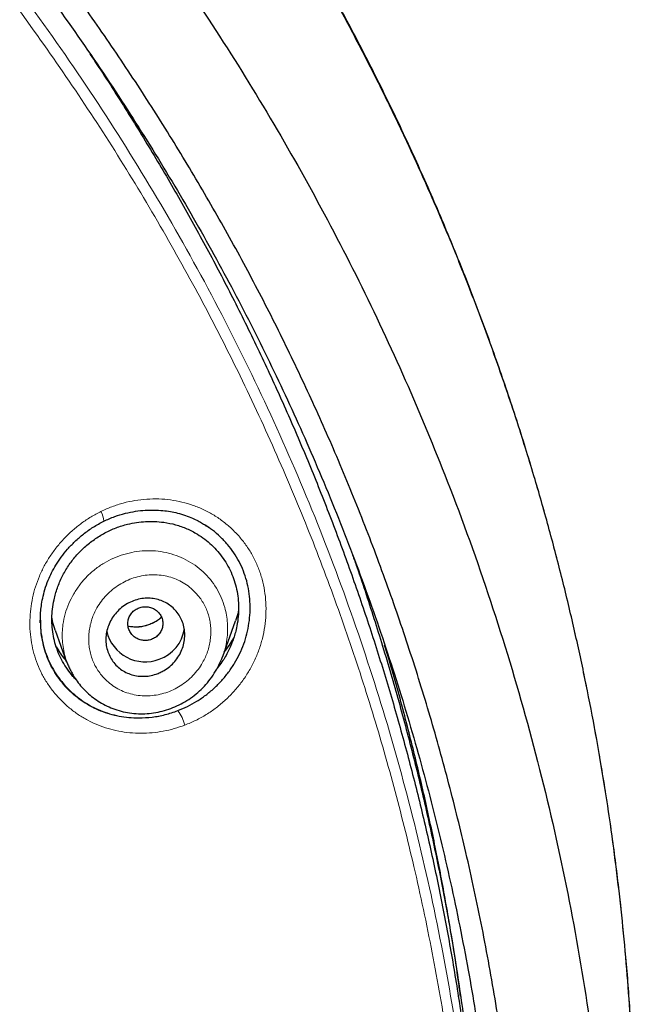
# Model space of a CAD drawing. Header units: millimetres. Extents: x 8 to 846, y 12 to 2113.
# Tile 485 of 515: x 524 to 538, y 1833 to 1856. Entities that reach past the tile are written whole.
import ezdxf

# ---------------------------------------------------------------- set-up
doc = ezdxf.new("R2010")
doc.units = ezdxf.units.MM

msp = doc.modelspace()

# ---------------------------------------------------------------- linework, layer by layer
at = {"color": 7, "linetype": 'Continuous', "lineweight": 30}
for p, q in [((524.452, 1841.879), (524.453, 1841.836)), ((528.615, 1841.069), (528.904, 1841.878)), ((524.79, 1841.666), (525.05, 1840.938)), ((525.063, 1840.924), (525.058, 1840.941)), ((528.609, 1841.071), (528.605, 1841.061)), ((528.608, 1841.06), (528.614, 1841.074)), ((525.064, 1840.934), (525.068, 1840.928))]:
    msp.add_line(p, q, dxfattribs=at)
at = {"color": 8, "linetype": 'Continuous', "lineweight": 0}
for centre, radius, start, end in [((525.374, 1844.11), 0.53, 4.718, 29.8579), ((526.768, 1839.227), 1.018, 15.5304, 36.295)]:
    msp.add_arc(centre, radius, start, end, dxfattribs=at)
at = {"color": 7, "linetype": 'Continuous', "lineweight": 30}
for centre, radius, start, end in [((526.843, 1841.846), 0.902, 193.6175, 290.9051), ((526.871, 1841.828), 0.876, 289.5956, 351.3651)]:
    msp.add_arc(centre, radius, start, end, dxfattribs=at)
for points, knots in [([(538, 1827.773), (538.001, 1827.791), (538.002, 1827.835), (538.004, 1827.906), (538.006, 1827.988), (538.008, 1828.101), (538.011, 1828.254), (538.015, 1828.455), (538.017, 1828.683), (538.02, 1828.937), (538.021, 1829.217), (538.021, 1829.526), (538.019, 1829.864), (538.014, 1830.232), (538.007, 1830.62), (537.996, 1831.029), (537.982, 1831.456), (537.963, 1831.907), (537.94, 1832.376), (537.9, 1833.055), (537.836, 1833.939), (537.735, 1835.032), (537.61, 1836.137), (537.463, 1837.243), (537.292, 1838.348), (537.099, 1839.453), (536.881, 1840.567), (536.637, 1841.691), (536.366, 1842.823), (536.068, 1843.964), (535.731, 1845.151), (535.35, 1846.383), (534.921, 1847.661), (534.456, 1848.945), (533.952, 1850.234), (533.499, 1851.312), (533.116, 1852.179), (532.819, 1852.828), (532.52, 1853.459), (532.222, 1854.068), (531.928, 1854.653), (531.637, 1855.215), (531.341, 1855.771), (531.042, 1856.319), (530.739, 1856.859), (530.445, 1857.372), (530.159, 1857.858), (529.882, 1858.319), (529.615, 1858.754), (529.358, 1859.163), (529.113, 1859.548), (528.88, 1859.908), (528.661, 1860.241), (528.455, 1860.549), (528.263, 1860.832), (528.085, 1861.092), (527.925, 1861.323), (527.783, 1861.525), (527.662, 1861.697), (527.559, 1861.842), (527.479, 1861.954), (527.415, 1862.043), (527.359, 1862.121), (527.295, 1862.21), (527.211, 1862.325), (527.106, 1862.469), (526.976, 1862.645), (526.827, 1862.847), (526.657, 1863.074), (526.466, 1863.326), (526.265, 1863.588), (526.056, 1863.857), (525.84, 1864.132), (525.608, 1864.424), (525.359, 1864.733), (525.092, 1865.059), (524.811, 1865.397), (524.355, 1865.938), (523.723, 1866.665), (522.891, 1867.583), (522.032, 1868.491), (521.146, 1869.387), (520.259, 1870.246), (519.371, 1871.071), (518.484, 1871.861), (517.661, 1872.565), (516.904, 1873.19), (516.215, 1873.742), (515.529, 1874.274), (514.848, 1874.787), (514.167, 1875.286), (513.43, 1875.809), (512.625, 1876.363), (511.744, 1876.946), (510.831, 1877.527), (509.886, 1878.105), (508.916, 1878.674), (507.919, 1879.234), (506.897, 1879.783), (505.842, 1880.323), (504.768, 1880.847), (503.677, 1881.353), (502.567, 1881.841), (501.427, 1882.315), (500.256, 1882.775), (499.055, 1883.218), (497.847, 1883.634), (496.634, 1884.024), (495.419, 1884.388), (494.176, 1884.733), (492.908, 1885.056), (491.653, 1885.348), (490.414, 1885.61), (489.194, 1885.842), (487.953, 1886.054), (486.702, 1886.241), (485.452, 1886.402), (484.217, 1886.537), (482.961, 1886.649), (481.685, 1886.737), (480.391, 1886.799), (479.121, 1886.833), (477.876, 1886.843), (476.65, 1886.827), (475.442, 1886.788), (474.255, 1886.728), (473.096, 1886.646), (471.964, 1886.546), (470.862, 1886.429), (469.787, 1886.296), (468.708, 1886.143), (467.627, 1885.971), (466.545, 1885.779), (465.498, 1885.575), (464.485, 1885.36), (463.56, 1885.148), (462.717, 1884.941), (461.953, 1884.744), (461.213, 1884.543), (460.497, 1884.339), (459.801, 1884.132), (459.124, 1883.921), (458.449, 1883.704), (457.765, 1883.474), (457.058, 1883.227), (456.329, 1882.963), (455.569, 1882.676), (454.779, 1882.365), (453.96, 1882.03), (453.119, 1881.67), (452.258, 1881.287), (451.377, 1880.878), (450.478, 1880.443), (449.588, 1879.994), (448.707, 1879.531), (447.838, 1879.056), (446.957, 1878.556), (446.064, 1878.029), (445.16, 1877.474), (444.224, 1876.876), (443.258, 1876.234), (442.263, 1875.542), (441.261, 1874.815), (440.381, 1874.148), (439.623, 1873.553), (438.986, 1873.038), (438.348, 1872.507), (437.714, 1871.964), (437.093, 1871.417), (436.495, 1870.875), (435.923, 1870.343), (435.378, 1869.821), (434.858, 1869.311), (434.366, 1868.816), (433.901, 1868.337), (433.461, 1867.874), (433.044, 1867.425), (432.629, 1866.97), (432.219, 1866.509), (431.816, 1866.046), (431.439, 1865.605), (431.088, 1865.185), (430.764, 1864.791), (430.467, 1864.422), (430.194, 1864.079), (429.943, 1863.759), (429.718, 1863.466), (429.516, 1863.201), (429.336, 1862.963), (429.176, 1862.748), (429.034, 1862.556), (428.917, 1862.397), (428.823, 1862.267), (428.747, 1862.163), (428.679, 1862.069), (428.615, 1861.979), (428.546, 1861.883), (428.466, 1861.77), (428.369, 1861.633), (428.256, 1861.473), (428.127, 1861.288), (427.984, 1861.081), (427.826, 1860.851), (427.655, 1860.599), (427.47, 1860.322), (427.249, 1859.989), (426.996, 1859.599), (426.713, 1859.156), (426.425, 1858.695), (426.132, 1858.216), (425.836, 1857.721), (425.537, 1857.209), (425.195, 1856.609), (424.813, 1855.917), (424.391, 1855.126), (423.968, 1854.3), (423.566, 1853.48), (423.183, 1852.67), (422.822, 1851.871), (422.464, 1851.045), (422.111, 1850.193), (421.766, 1849.319), (421.431, 1848.424), (421.105, 1847.508), (420.788, 1846.566), (420.482, 1845.597), (420.187, 1844.601), (419.905, 1843.579), (419.638, 1842.531), (419.406, 1841.538), (419.207, 1840.618), (419.042, 1839.787), (418.893, 1838.98), (418.754, 1838.158), (418.626, 1837.325), (418.511, 1836.484), (418.412, 1835.676), (418.329, 1834.902), (418.26, 1834.167), (418.203, 1833.47), (418.158, 1832.811), (418.123, 1832.186), (418.096, 1831.592), (418.076, 1831.029), (418.063, 1830.497), (418.055, 1830.002), (418.052, 1829.541), (418.052, 1829.119), (418.055, 1828.734), (418.061, 1828.386), (418.067, 1828.072), (418.073, 1827.874), (418.076, 1827.781)], [0, 0, 0, 0, 0.000286, 0.000693, 0.0011, 0.001586, 0.002471, 0.003539, 0.004789, 0.006132, 0.007637, 0.009305, 0.011135, 0.013127, 0.015282, 0.017462, 0.019787, 0.022256, 0.024847, 0.027466, 0.033367, 0.039348, 0.045407, 0.051547, 0.057576, 0.06368, 0.069859, 0.076113, 0.082442, 0.088847, 0.095327, 0.102542, 0.109849, 0.117247, 0.124738, 0.132321, 0.136217, 0.140106, 0.143883, 0.147538, 0.151072, 0.154484, 0.157774, 0.161253, 0.164584, 0.167769, 0.170807, 0.173698, 0.176442, 0.17904, 0.18149, 0.183794, 0.18595, 0.187925, 0.189759, 0.191451, 0.193001, 0.194284, 0.195425, 0.196381, 0.197152, 0.197648, 0.198127, 0.198707, 0.19941, 0.200408, 0.20158, 0.202926, 0.204446, 0.206141, 0.20801, 0.209751, 0.21162, 0.213617, 0.215742, 0.217996, 0.220375, 0.222791, 0.229356, 0.235809, 0.242651, 0.249362, 0.255943, 0.262391, 0.268707, 0.274889, 0.279654, 0.284337, 0.288938, 0.293457, 0.297895, 0.302347, 0.307808, 0.313397, 0.319114, 0.324959, 0.330933, 0.336924, 0.343039, 0.349279, 0.355642, 0.361895, 0.368264, 0.37475, 0.381351, 0.388066, 0.394895, 0.401438, 0.408082, 0.414827, 0.421674, 0.428623, 0.435029, 0.441518, 0.448093, 0.454743, 0.461334, 0.467815, 0.474188, 0.481072, 0.487826, 0.494449, 0.500941, 0.507301, 0.513639, 0.519838, 0.525899, 0.531823, 0.537609, 0.543257, 0.548769, 0.554673, 0.560411, 0.565984, 0.571391, 0.576633, 0.580874, 0.585001, 0.589013, 0.59291, 0.596693, 0.600415, 0.604054, 0.607836, 0.61176, 0.615827, 0.620037, 0.624536, 0.629187, 0.633988, 0.638941, 0.644045, 0.649301, 0.654708, 0.659798, 0.665015, 0.67036, 0.675832, 0.681433, 0.687161, 0.693426, 0.699838, 0.706396, 0.713101, 0.71739, 0.721738, 0.726143, 0.730607, 0.73504, 0.739336, 0.743493, 0.747511, 0.751391, 0.755131, 0.758669, 0.762073, 0.765343, 0.768479, 0.77194, 0.775222, 0.778324, 0.781247, 0.783991, 0.786512, 0.788859, 0.791034, 0.793036, 0.794792, 0.796389, 0.797828, 0.799108, 0.800229, 0.800999, 0.801686, 0.802305, 0.802864, 0.803461, 0.804203, 0.805101, 0.806153, 0.80736, 0.808722, 0.810211, 0.811848, 0.813635, 0.815571, 0.818292, 0.821125, 0.824049, 0.827063, 0.830167, 0.833361, 0.836644, 0.841307, 0.84614, 0.851144, 0.856318, 0.860926, 0.865661, 0.870525, 0.875514, 0.88063, 0.885778, 0.891047, 0.896439, 0.901953, 0.907588, 0.913346, 0.919226, 0.925229, 0.929977, 0.934588, 0.939053, 0.943372, 0.948188, 0.952809, 0.957234, 0.961465, 0.9655, 0.969274, 0.972859, 0.976257, 0.979466, 0.98254, 0.985418, 0.988102, 0.99059, 0.992883, 0.994945, 0.996818, 0.998503, 1, 1, 1, 1]), ([(478.038, 1882.285), (478.896, 1882.275), (480.611, 1882.254), (483.18, 1882.085), (485.738, 1881.818), (488.282, 1881.442), (490.807, 1880.962), (493.308, 1880.377), (495.918, 1879.65), (498.626, 1878.762), (501.417, 1877.692), (504.148, 1876.485), (506.812, 1875.146), (509.403, 1873.68), (511.795, 1872.166), (513.995, 1870.628), (516.013, 1869.085), (517.96, 1867.459), (519.833, 1865.754), (521.626, 1863.97), (523.337, 1862.114), (524.964, 1860.187), (526.503, 1858.195), (527.952, 1856.14), (529.308, 1854.028), (530.57, 1851.861), (531.733, 1849.644), (532.795, 1847.379), (533.808, 1844.944), (534.747, 1842.335), (535.589, 1839.551), (536.286, 1836.73), (536.835, 1833.878), (537.236, 1831.004), (537.475, 1828.251), (537.574, 1825.629), (537.556, 1823.143), (537.425, 1820.66), (537.184, 1818.185), (536.832, 1815.723), (536.371, 1813.277), (535.802, 1810.852), (535.125, 1808.454), (534.342, 1806.086), (533.454, 1803.752), (532.461, 1801.459), (531.365, 1799.21), (530.17, 1797.008), (528.806, 1794.739), (527.256, 1792.418), (525.504, 1790.062), (523.633, 1787.794), (521.644, 1785.621), (519.55, 1783.541), (518.065, 1782.245), (517.323, 1781.597)], [0, 0, 0, 0, 0.017859, 0.035717, 0.053574, 0.07143, 0.089287, 0.107143, 0.125, 0.145832, 0.166666, 0.1875, 0.208333, 0.229166, 0.249999, 0.267856, 0.285713, 0.303571, 0.321429, 0.339287, 0.357144, 0.375001, 0.392858, 0.410715, 0.428572, 0.446429, 0.464286, 0.482143, 0.500002, 0.520835, 0.541668, 0.562501, 0.583334, 0.604167, 0.624999, 0.642856, 0.660713, 0.678571, 0.696428, 0.714286, 0.732144, 0.750003, 0.76786, 0.785718, 0.803575, 0.821433, 0.839289, 0.857146, 0.875003, 0.895835, 0.916668, 0.9375, 0.958333, 0.979167, 1, 1, 1, 1]), ([(478.038, 1768.871), (478.645, 1768.876), (479.858, 1768.887), (481.674, 1768.973), (483.484, 1769.11), (485.288, 1769.304), (487.085, 1769.552), (488.872, 1769.856), (490.596, 1770.202), (492.255, 1770.586), (493.851, 1771.003), (495.432, 1771.463), (496.998, 1771.967), (498.55, 1772.514), (500.137, 1773.124), (501.754, 1773.8), (503.395, 1774.546), (505.006, 1775.34), (506.589, 1776.181), (508.142, 1777.071), (509.668, 1778.008), (511.124, 1778.965), (512.509, 1779.937), (513.823, 1780.915), (515.105, 1781.929), (516.356, 1782.978), (517.576, 1784.061), (518.798, 1785.211), (520.018, 1786.429), (521.228, 1787.717), (522.396, 1789.041), (523.52, 1790.401), (524.602, 1791.797), (525.642, 1793.23), (526.612, 1794.657), (527.511, 1796.072), (528.34, 1797.464), (529.125, 1798.876), (529.867, 1800.307), (530.564, 1801.756), (531.236, 1803.267), (531.878, 1804.839), (532.485, 1806.474), (533.038, 1808.126), (533.538, 1809.796), (533.984, 1811.484), (534.378, 1813.192), (534.708, 1814.867), (534.979, 1816.504), (535.193, 1818.095), (535.36, 1819.688), (535.478, 1821.283), (535.549, 1822.881), (535.572, 1824.526), (535.543, 1826.217), (535.456, 1827.953), (535.312, 1829.687), (535.111, 1831.419), (534.854, 1833.15), (534.54, 1834.877), (534.181, 1836.547), (533.783, 1838.155), (533.353, 1839.7), (532.878, 1841.229), (532.357, 1842.742), (531.792, 1844.24), (531.191, 1845.699), (530.557, 1847.12), (529.893, 1848.502), (529.189, 1849.867), (528.444, 1851.215), (527.66, 1852.546), (526.836, 1853.859), (525.975, 1855.15), (525.065, 1856.436), (524.109, 1857.711), (523.102, 1858.975), (522.06, 1860.21), (520.981, 1861.414), (519.866, 1862.589), (518.733, 1863.715), (517.585, 1864.793), (516.424, 1865.825), (515.232, 1866.827), (514.01, 1867.798), (512.756, 1868.74), (511.472, 1869.65), (510.162, 1870.527), (508.812, 1871.379), (507.422, 1872.204), (505.991, 1873.001), (504.537, 1873.757), (503.062, 1874.472), (501.565, 1875.145), (500.072, 1875.767), (498.584, 1876.339), (497.105, 1876.862), (495.61, 1877.347), (494.098, 1877.792), (492.57, 1878.197), (491.026, 1878.564), (489.47, 1878.889), (487.883, 1879.179), (486.269, 1879.428), (484.628, 1879.635), (482.984, 1879.797), (481.338, 1879.912), (479.689, 1879.983), (478.588, 1879.992), (478.038, 1879.997)], [0, 0, 0, 0, 0.010081, 0.020137, 0.030179, 0.040216, 0.050257, 0.060311, 0.070335, 0.079491, 0.088633, 0.097767, 0.1069, 0.116039, 0.125192, 0.135253, 0.145282, 0.155288, 0.16528, 0.175267, 0.185259, 0.195301, 0.204496, 0.213673, 0.222839, 0.232002, 0.241168, 0.250345, 0.260322, 0.270285, 0.280246, 0.290212, 0.300194, 0.310203, 0.320293, 0.329526, 0.338727, 0.347904, 0.357065, 0.366218, 0.375372, 0.385323, 0.395264, 0.405207, 0.415162, 0.425139, 0.435149, 0.445226, 0.454443, 0.463632, 0.472801, 0.481959, 0.491116, 0.500279, 0.510233, 0.520184, 0.530144, 0.540125, 0.550137, 0.560192, 0.570258, 0.579448, 0.588609, 0.59775, 0.60688, 0.616007, 0.625139, 0.633867, 0.642594, 0.651329, 0.660077, 0.668845, 0.677642, 0.686473, 0.695244, 0.704395, 0.713529, 0.722653, 0.731774, 0.740899, 0.750037, 0.758756, 0.767483, 0.776222, 0.78498, 0.793764, 0.802579, 0.811433, 0.820208, 0.829363, 0.838502, 0.847632, 0.856762, 0.865897, 0.875044, 0.883755, 0.89247, 0.901196, 0.909939, 0.918704, 0.927499, 0.936329, 0.945126, 0.954305, 0.963462, 0.972602, 0.981734, 0.990864, 1, 1, 1, 1]), ([(421.006, 1824.397), (421.013, 1825.071), (421.027, 1826.416), (421.146, 1828.43), (421.335, 1830.436), (421.603, 1832.436), (421.946, 1834.428), (422.356, 1836.371), (422.829, 1838.261), (423.358, 1840.096), (423.952, 1841.912), (424.613, 1843.711), (425.35, 1845.519), (426.167, 1847.331), (427.066, 1849.141), (428.035, 1850.92), (429.073, 1852.668), (430.181, 1854.384), (431.331, 1856.03), (432.518, 1857.605), (433.734, 1859.108), (435.003, 1860.568), (436.326, 1861.987), (437.722, 1863.383), (439.194, 1864.754), (440.741, 1866.093), (442.342, 1867.379), (443.994, 1868.611), (445.698, 1869.787), (447.412, 1870.883), (449.13, 1871.899), (450.846, 1872.836), (452.595, 1873.716), (454.377, 1874.537), (456.218, 1875.311), (458.12, 1876.033), (460.081, 1876.699), (462.072, 1877.296), (464.092, 1877.824), (466.139, 1878.282), (468.163, 1878.662), (470.156, 1878.966), (472.111, 1879.199), (474.07, 1879.365), (476.032, 1879.466), (478.039, 1879.501), (480.089, 1879.466), (482.179, 1879.356), (484.263, 1879.171), (486.342, 1878.912), (488.412, 1878.579), (490.428, 1878.182), (492.385, 1877.727), (494.279, 1877.219), (496.149, 1876.649), (497.996, 1876.018), (499.862, 1875.309), (501.743, 1874.519), (503.633, 1873.644), (505.485, 1872.703), (507.302, 1871.696), (509.082, 1870.624), (510.788, 1869.512), (512.418, 1868.366), (513.97, 1867.194), (515.475, 1865.974), (516.933, 1864.707), (518.376, 1863.362), (519.798, 1861.939), (521.193, 1860.436), (522.529, 1858.885), (523.806, 1857.287), (525.025, 1855.641), (526.161, 1853.983), (527.216, 1852.319), (528.188, 1850.659), (529.098, 1848.97), (529.946, 1847.253), (530.747, 1845.475), (531.496, 1843.637), (532.186, 1841.74), (532.805, 1839.82), (533.35, 1837.877), (533.824, 1835.907), (534.218, 1833.953), (534.534, 1832.022), (534.775, 1830.122), (534.946, 1828.218), (535.053, 1826.309), (535.067, 1825.035), (535.073, 1824.397)], [0, 0, 0, 0, 0.011674, 0.023319, 0.034953, 0.046594, 0.058259, 0.069953, 0.080961, 0.091959, 0.102962, 0.113984, 0.125039, 0.136637, 0.148231, 0.159838, 0.171475, 0.183157, 0.194877, 0.205905, 0.216918, 0.22793, 0.238954, 0.250002, 0.261585, 0.273174, 0.284784, 0.296429, 0.308126, 0.319837, 0.330846, 0.341843, 0.352841, 0.363852, 0.374887, 0.386465, 0.398061, 0.409688, 0.421363, 0.433098, 0.444853, 0.455881, 0.466873, 0.477842, 0.4888, 0.499758, 0.511447, 0.523122, 0.534797, 0.546486, 0.558206, 0.569931, 0.580933, 0.591898, 0.602839, 0.613767, 0.624694, 0.636409, 0.648098, 0.659775, 0.671455, 0.683154, 0.694888, 0.705917, 0.716904, 0.727863, 0.738806, 0.749745, 0.761427, 0.773085, 0.784734, 0.79639, 0.808067, 0.819807, 0.830858, 0.841874, 0.852868, 0.863854, 0.874847, 0.886477, 0.898088, 0.909698, 0.921323, 0.932981, 0.944738, 0.955821, 0.966873, 0.97791, 0.988948, 1, 1, 1, 1]), ([(525.58, 1854.809), (525.619, 1854.752), (525.898, 1854.343), (526.389, 1853.572), (527.051, 1852.496), (527.684, 1851.409), (528.293, 1850.305), (528.881, 1849.178), (529.445, 1848.029), (529.985, 1846.862), (530.495, 1845.684), (530.975, 1844.499), (531.425, 1843.306), (531.846, 1842.105), (532.237, 1840.896), (532.599, 1839.679), (532.931, 1838.455), (533.234, 1837.222), (533.509, 1835.981), (533.754, 1834.732), (533.969, 1833.474), (534.161, 1832.167), (534.325, 1830.812), (534.458, 1829.408), (534.552, 1828), (534.612, 1826.59), (534.619, 1825.649), (534.623, 1825.178)], [0, 0, 0, 0, 0.006534, 0.046927, 0.086657, 0.126467, 0.166389, 0.206437, 0.247348, 0.288213, 0.328945, 0.36956, 0.410092, 0.450564, 0.490997, 0.531413, 0.571835, 0.612284, 0.652781, 0.693367, 0.734064, 0.774851, 0.819801, 0.864815, 0.909868, 0.954937, 1, 1, 1, 1]), ([(525.902, 1844.154), (525.983, 1844.19), (526.142, 1844.262), (526.385, 1844.334), (526.619, 1844.381), (526.84, 1844.405), (527.048, 1844.409), (527.241, 1844.398), (527.416, 1844.374), (527.59, 1844.337), (527.758, 1844.287), (527.914, 1844.225), (528.044, 1844.162), (528.148, 1844.104), (528.229, 1844.054), (528.273, 1844.023), (528.293, 1844.009)], [0, 0, 0, 0, 0.103961, 0.202724, 0.296135, 0.384029, 0.466272, 0.542782, 0.613529, 0.678529, 0.756329, 0.824317, 0.882718, 0.931483, 0.970578, 1, 1, 1, 1]), ([(524.45, 1841.833), (524.45, 1841.868), (524.45, 1841.945), (524.457, 1842.074), (524.473, 1842.227), (524.504, 1842.403), (524.554, 1842.6), (524.623, 1842.794), (524.708, 1842.981), (524.806, 1843.157), (524.927, 1843.337), (525.071, 1843.517), (525.241, 1843.695), (525.436, 1843.864), (525.656, 1844.023), (525.819, 1844.11), (525.902, 1844.154)], [0, 0, 0, 0, 0.03702, 0.082441, 0.136263, 0.198437, 0.268867, 0.347406, 0.41174, 0.481073, 0.555465, 0.634909, 0.719318, 0.808502, 0.90218, 1, 1, 1, 1]), ([(525.267, 1840.535), (525.242, 1840.56), (525.169, 1840.635), (525.065, 1840.774), (524.955, 1840.949), (524.865, 1841.134), (524.795, 1841.327), (524.746, 1841.527), (524.717, 1841.731), (524.71, 1841.939), (524.724, 1842.149), (524.763, 1842.381), (524.834, 1842.632), (524.944, 1842.892), (525.086, 1843.137), (525.258, 1843.361), (525.457, 1843.563), (525.68, 1843.739), (525.921, 1843.888), (526.177, 1844.006), (526.42, 1844.082), (526.647, 1844.127), (526.853, 1844.148), (527.06, 1844.149), (527.29, 1844.128), (527.538, 1844.077), (527.797, 1843.988), (527.956, 1843.901), (528.035, 1843.857)], [0, 0, 0, 0, 0.017753, 0.051941, 0.086261, 0.120032, 0.153605, 0.187343, 0.220823, 0.254322, 0.288203, 0.322813, 0.367858, 0.413242, 0.458157, 0.503011, 0.547895, 0.593551, 0.63915, 0.684027, 0.728904, 0.762812, 0.796466, 0.830176, 0.864249, 0.910112, 0.9551, 1, 1, 1, 1]), ([(527.588, 1839.83), (527.663, 1839.861), (527.813, 1839.922), (528.025, 1840.042), (528.227, 1840.181), (528.417, 1840.34), (528.592, 1840.516), (528.749, 1840.707), (528.885, 1840.91), (529.002, 1841.126), (529.097, 1841.352), (529.169, 1841.585), (529.216, 1841.825), (529.239, 1842.071), (529.239, 1842.316), (529.214, 1842.557), (529.163, 1842.791), (529.088, 1843.016), (528.989, 1843.232), (528.868, 1843.435), (528.724, 1843.624), (528.56, 1843.797), (528.389, 1843.947), (528.265, 1844.028), (528.209, 1844.065)], [0, 0, 0, 0, 0.045553, 0.090892, 0.136462, 0.182702, 0.229058, 0.274712, 0.320113, 0.36572, 0.411343, 0.456721, 0.50235, 0.548715, 0.595339, 0.641027, 0.686289, 0.731646, 0.777158, 0.822459, 0.868067, 0.914488, 0.960568, 1, 1, 1, 1]), ([(528.035, 1843.857), (528.091, 1843.82), (528.205, 1843.746), (528.36, 1843.612), (528.501, 1843.465), (528.627, 1843.302), (528.735, 1843.127), (528.825, 1842.941), (528.895, 1842.748), (528.943, 1842.548), (528.971, 1842.343), (528.978, 1842.135), (528.964, 1841.925), (528.925, 1841.693), (528.855, 1841.443), (528.743, 1841.183), (528.62, 1840.966), (528.524, 1840.845), (528.486, 1840.799)], [0, 0, 0, 0, 0.058992, 0.118732, 0.178047, 0.23731, 0.297677, 0.356944, 0.415739, 0.474701, 0.533704, 0.592545, 0.651847, 0.712216, 0.79174, 0.870413, 0.949601, 1, 1, 1, 1]), ([(531.574, 1843.385), (531.607, 1843.293), (531.79, 1842.786), (532.092, 1841.856), (532.477, 1840.595), (532.828, 1839.324), (533.148, 1838.046), (533.437, 1836.758), (533.695, 1835.462), (533.923, 1834.135), (534.122, 1832.78), (534.287, 1831.397), (534.398, 1830.253), (534.442, 1829.569), (534.455, 1829.349)], [0, 0, 0, 0, 0.020447, 0.112106, 0.203712, 0.295319, 0.386981, 0.478748, 0.570711, 0.662934, 0.759781, 0.856813, 0.95398, 1, 1, 1, 1]), ([(527.276, 1840.748), (527.247, 1840.732), (527.188, 1840.699), (527.078, 1840.655), (526.946, 1840.622), (526.794, 1840.609), (526.645, 1840.621), (526.503, 1840.657), (526.37, 1840.717), (526.251, 1840.796), (526.149, 1840.895), (526.064, 1841.01), (526, 1841.14), (525.958, 1841.281), (525.942, 1841.429), (525.951, 1841.581), (525.987, 1841.733), (526.048, 1841.879), (526.134, 1842.013), (526.241, 1842.133), (526.366, 1842.233), (526.505, 1842.312), (526.652, 1842.365), (526.804, 1842.394), (526.955, 1842.397), (527.102, 1842.376), (527.241, 1842.331), (527.368, 1842.264), (527.481, 1842.176), (527.578, 1842.071), (527.655, 1841.95), (527.711, 1841.816), (527.742, 1841.672), (527.75, 1841.521), (527.73, 1841.369), (527.685, 1841.219), (527.614, 1841.078), (527.521, 1840.949), (527.408, 1840.836), (527.32, 1840.777), (527.276, 1840.748)], [0, 0, 0, 0, 0.017723, 0.035446, 0.062718, 0.089988, 0.116528, 0.143065, 0.169015, 0.194961, 0.220696, 0.246429, 0.272425, 0.29842, 0.325065, 0.351712, 0.379119, 0.40653, 0.43445, 0.462374, 0.490316, 0.51826, 0.545744, 0.573226, 0.599993, 0.626757, 0.652857, 0.678955, 0.704704, 0.730451, 0.756314, 0.782176, 0.808592, 0.83501, 0.862191, 0.889376, 0.917042, 0.94471, 0.972354, 1, 1, 1, 1]), ([(526.988, 1841.454), (527.019, 1841.469), (527.083, 1841.498), (527.159, 1841.569), (527.215, 1841.655), (527.245, 1841.753), (527.248, 1841.855), (527.224, 1841.954), (527.174, 1842.044), (527.101, 1842.118), (527.012, 1842.172), (526.911, 1842.201), (526.805, 1842.204), (526.702, 1842.181), (526.61, 1842.132), (526.533, 1842.062), (526.477, 1841.976), (526.447, 1841.878), (526.444, 1841.776), (526.467, 1841.677), (526.518, 1841.587), (526.59, 1841.513), (526.68, 1841.459), (526.781, 1841.431), (526.887, 1841.426), (526.954, 1841.445), (526.988, 1841.454)], [0, 0, 0, 0, 0.041659, 0.083341, 0.125, 0.166659, 0.208341, 0.25, 0.291659, 0.333341, 0.375, 0.416659, 0.458341, 0.5, 0.541659, 0.583341, 0.625, 0.666659, 0.708341, 0.75, 0.791659, 0.833341, 0.875, 0.916659, 0.958341, 1, 1, 1, 1]), ([(528.973, 1842.12), (528.97, 1842.101), (528.953, 1842.019), (528.925, 1841.94), (528.903, 1841.879)], [0, 0, 0, 0, 0.228279, 1, 1, 1, 1]), ([(524.451, 1841.896), (524.451, 1841.838), (524.452, 1841.703), (524.479, 1841.496), (524.528, 1841.277), (524.599, 1841.065), (524.691, 1840.862), (524.803, 1840.67), (524.935, 1840.49), (525.086, 1840.323), (525.251, 1840.172), (525.429, 1840.039), (525.62, 1839.925), (525.82, 1839.831), (526.03, 1839.757), (526.246, 1839.704), (526.47, 1839.673), (526.723, 1839.662), (527.001, 1839.679), (527.301, 1839.731), (527.492, 1839.797), (527.588, 1839.83)], [0, 0, 0, 0, 0.0388555, 0.0894139, 0.1395631, 0.1898144, 0.2400829, 0.2902264, 0.3407494, 0.3921451, 0.4431786, 0.4936085, 0.5439039, 0.594538, 0.6446683, 0.6948752, 0.7456311, 0.7973938, 0.8654114, 0.9326116, 1, 1, 1, 1]), ([(524.79, 1841.667), (524.768, 1841.732), (524.736, 1841.825), (524.719, 1841.922), (524.714, 1841.951)], [0, 0, 0, 0, 0.701311, 1, 1, 1, 1]), ([(527.215, 1841.962), (527.206, 1841.954), (527.17, 1841.92), (527.098, 1841.871), (527, 1841.816), (526.894, 1841.775), (526.785, 1841.747), (526.673, 1841.734), (526.562, 1841.737), (526.488, 1841.745), (526.454, 1841.755), (526.453, 1841.755)], [0, 0, 0, 0, 0.040826, 0.174667, 0.309674, 0.446032, 0.58399, 0.722781, 0.861331, 0.997332, 1, 1, 1, 1]), ([(528.648, 1841.161), (528.69, 1841.216), (528.767, 1841.317), (528.83, 1841.429), (528.858, 1841.48)], [0, 0, 0, 0, 0.5369, 1, 1, 1, 1]), ([(524.813, 1841.288), (524.851, 1841.224), (524.92, 1841.109), (525.005, 1841.006), (525.042, 1840.962)], [0, 0, 0, 0, 0.563958, 1, 1, 1, 1]), ([(534.038, 1833.31), (534.024, 1833.424), (533.959, 1833.928), (533.816, 1834.82), (533.611, 1835.986), (533.377, 1837.151), (533.118, 1838.313), (532.82, 1839.514), (532.551, 1840.519), (532.365, 1841.133), (532.307, 1841.324)], [0, 0, 0, 0, 0.042064, 0.185979, 0.330304, 0.475099, 0.620243, 0.765484, 0.927398, 1, 1, 1, 1]), ([(525.062, 1840.923), (525.074, 1840.893), (525.099, 1840.83), (525.147, 1840.733), (525.203, 1840.633), (525.275, 1840.519), (525.367, 1840.396), (525.484, 1840.268), (525.618, 1840.151), (525.767, 1840.045), (525.93, 1839.952), (526.107, 1839.874), (526.293, 1839.814), (526.488, 1839.774), (526.687, 1839.756), (526.887, 1839.759), (527.087, 1839.785), (527.284, 1839.83), (527.477, 1839.896), (527.662, 1839.981), (527.839, 1840.085), (528.006, 1840.208), (528.16, 1840.349), (528.3, 1840.507), (528.424, 1840.681), (528.53, 1840.866), (528.582, 1840.996), (528.608, 1841.06)], [0, 0, 0, 0, 0.021606, 0.044608, 0.069188, 0.095537, 0.132872, 0.171119, 0.210452, 0.250873, 0.292337, 0.334774, 0.378087, 0.421685, 0.465293, 0.508945, 0.552688, 0.59654, 0.640495, 0.684547, 0.728699, 0.773063, 0.817851, 0.863218, 0.909219, 0.955882, 1, 1, 1, 1])]:
    msp.add_open_spline(points, degree=3, knots=knots, dxfattribs=at)
at = {"color": 8, "linetype": 'Continuous', "lineweight": 0}
for points, knots in [([(418.074, 1827.918), (418.066, 1828.238), (418.047, 1828.984), (418.052, 1830.153), (418.083, 1831.425), (418.148, 1832.735), (418.246, 1834.081), (418.382, 1835.462), (418.554, 1836.84), (418.76, 1838.214), (419, 1839.582), (419.275, 1840.944), (419.575, 1842.263), (419.898, 1843.537), (420.24, 1844.767), (420.61, 1845.989), (421.009, 1847.204), (421.435, 1848.411), (421.904, 1849.644), (422.417, 1850.904), (422.977, 1852.187), (423.571, 1853.457), (424.196, 1854.712), (424.853, 1855.952), (425.541, 1857.177), (426.24, 1858.352), (426.946, 1859.477), (427.656, 1860.555), (428.391, 1861.618), (429.151, 1862.664), (429.934, 1863.695), (430.765, 1864.739), (431.647, 1865.795), (432.581, 1866.859), (433.542, 1867.901), (434.529, 1868.921), (435.542, 1869.917), (436.581, 1870.89), (437.614, 1871.811), (438.639, 1872.682), (439.653, 1873.507), (440.686, 1874.309), (441.737, 1875.089), (442.807, 1875.847), (443.926, 1876.604), (445.096, 1877.358), (446.32, 1878.105), (447.562, 1878.823), (448.821, 1879.513), (450.098, 1880.173), (451.392, 1880.804), (452.665, 1881.388), (453.915, 1881.928), (455.141, 1882.425), (456.378, 1882.897), (457.626, 1883.341), (458.884, 1883.759), (460.189, 1884.162), (461.543, 1884.547), (462.945, 1884.911), (464.355, 1885.243), (465.773, 1885.541), (467.199, 1885.808), (468.631, 1886.041), (470.028, 1886.237), (471.39, 1886.396), (472.716, 1886.523), (474.044, 1886.622), (475.374, 1886.693), (476.705, 1886.736), (478.078, 1886.751), (479.492, 1886.734), (480.944, 1886.683), (482.395, 1886.599), (483.843, 1886.481), (485.287, 1886.33), (486.727, 1886.146), (488.122, 1885.935), (489.472, 1885.7), (490.776, 1885.445), (492.074, 1885.162), (493.365, 1884.852), (494.649, 1884.515), (495.964, 1884.14), (497.307, 1883.723), (498.678, 1883.263), (500.036, 1882.772), (501.382, 1882.248), (502.714, 1881.694), (504.031, 1881.108), (505.297, 1880.51), (506.511, 1879.901), (507.676, 1879.286), (508.826, 1878.646), (509.961, 1877.982), (511.08, 1877.294), (512.217, 1876.56), (513.368, 1875.78), (514.532, 1874.95), (515.674, 1874.093), (516.795, 1873.21), (517.892, 1872.301), (518.967, 1871.366), (519.989, 1870.433), (520.958, 1869.505), (521.878, 1868.583), (522.776, 1867.642), (523.652, 1866.683), (524.505, 1865.704), (525.36, 1864.678), (526.215, 1863.602), (527.066, 1862.476), (527.888, 1861.33), (528.682, 1860.166), (529.445, 1858.983), (530.179, 1857.783), (530.863, 1856.601), (531.5, 1855.437), (532.091, 1854.295), (532.656, 1853.141), (533.194, 1851.974), (533.704, 1850.797), (534.201, 1849.573), (534.682, 1848.302), (535.143, 1846.985), (535.571, 1845.657), (535.964, 1844.321), (536.325, 1842.976), (536.651, 1841.623), (536.935, 1840.302), (537.179, 1839.012), (537.388, 1837.756), (537.568, 1836.496), (537.718, 1835.232), (537.839, 1833.966), (537.933, 1832.658), (537.998, 1831.31), (538.028, 1829.922), (538.028, 1828.751), (538.005, 1828.042), (537.997, 1827.797)], [0, 0, 0, 0, 0.005252, 0.012201, 0.019149, 0.026096, 0.033674, 0.04125, 0.048826, 0.056401, 0.063977, 0.071552, 0.079127, 0.086071, 0.093015, 0.09996, 0.106905, 0.113851, 0.120799, 0.128379, 0.13596, 0.14354, 0.151118, 0.158695, 0.166272, 0.173848, 0.180792, 0.187736, 0.19468, 0.201624, 0.208568, 0.215513, 0.223089, 0.230666, 0.238244, 0.245823, 0.253404, 0.260985, 0.268564, 0.275511, 0.282457, 0.289402, 0.296347, 0.303291, 0.310235, 0.31781, 0.325386, 0.332961, 0.340537, 0.348114, 0.355691, 0.363269, 0.370217, 0.377167, 0.384116, 0.391064, 0.398011, 0.404957, 0.412534, 0.42011, 0.427686, 0.435261, 0.442837, 0.450412, 0.457988, 0.464933, 0.471879, 0.478825, 0.485772, 0.49272, 0.49967, 0.507251, 0.51483, 0.522408, 0.529986, 0.537562, 0.545138, 0.552714, 0.559658, 0.566603, 0.573547, 0.580492, 0.587437, 0.594382, 0.60196, 0.609538, 0.617118, 0.624699, 0.63228, 0.639859, 0.647436, 0.654382, 0.661327, 0.668271, 0.675216, 0.68216, 0.689104, 0.696679, 0.704255, 0.711831, 0.719408, 0.726986, 0.734564, 0.742145, 0.749094, 0.756043, 0.76299, 0.769936, 0.776881, 0.783826, 0.791402, 0.798978, 0.806553, 0.814128, 0.821704, 0.829279, 0.836855, 0.843801, 0.850747, 0.857694, 0.864643, 0.871592, 0.878541, 0.886119, 0.893697, 0.901273, 0.908849, 0.916425, 0.924, 0.931575, 0.938519, 0.945463, 0.952407, 0.959352, 0.966297, 0.973243, 0.980821, 0.988401, 0.995982, 1, 1, 1, 1]), ([(421.507, 1824.421), (421.52, 1825.319), (421.546, 1827.111), (421.758, 1829.786), (422.096, 1832.439), (422.569, 1835.071), (423.175, 1837.68), (423.915, 1840.266), (424.789, 1842.822), (425.79, 1845.332), (426.915, 1847.784), (428.159, 1850.17), (429.523, 1852.493), (431.005, 1854.754), (432.604, 1856.95), (434.317, 1859.073), (436.134, 1861.109), (438.046, 1863.05), (440.049, 1864.892), (442.142, 1866.636), (444.326, 1868.282), (446.598, 1869.828), (448.952, 1871.269), (451.372, 1872.595), (453.848, 1873.801), (456.376, 1874.885), (458.955, 1875.846), (461.586, 1876.686), (464.267, 1877.404), (466.986, 1877.994), (469.726, 1878.455), (472.475, 1878.785), (475.232, 1878.983), (477.997, 1879.051), (480.768, 1878.987), (483.543, 1878.79), (486.309, 1878.46), (489.049, 1878.002), (491.753, 1877.417), (494.419, 1876.708), (497.046, 1875.873), (499.636, 1874.911), (502.182, 1873.822), (504.671, 1872.612), (507.09, 1871.289), (509.43, 1869.858), (511.692, 1868.323), (513.876, 1866.682), (515.981, 1864.933), (517.999, 1863.08), (519.921, 1861.132), (521.736, 1859.1), (523.44, 1856.991), (525.034, 1854.808), (526.517, 1852.551), (527.89, 1850.218), (529.145, 1847.816), (530.277, 1845.357), (531.278, 1842.855), (532.146, 1840.317), (532.884, 1837.744), (533.493, 1835.135), (533.971, 1832.491), (534.314, 1829.818), (534.531, 1827.124), (534.558, 1825.322), (534.572, 1824.421)], [0, 0, 0, 0, 0.015712, 0.031331, 0.046897, 0.062447, 0.078018, 0.093647, 0.109364, 0.125068, 0.140678, 0.156238, 0.171786, 0.187361, 0.20301, 0.218729, 0.234412, 0.250011, 0.265566, 0.281113, 0.296691, 0.312337, 0.328056, 0.343741, 0.359332, 0.374883, 0.390432, 0.406015, 0.421689, 0.437408, 0.453066, 0.468652, 0.484201, 0.499753, 0.515345, 0.531016, 0.546736, 0.5624, 0.57798, 0.593531, 0.609088, 0.62469, 0.640388, 0.656108, 0.671748, 0.687324, 0.702876, 0.718439, 0.734052, 0.749753, 0.765462, 0.781092, 0.796672, 0.812229, 0.827796, 0.843417, 0.85913, 0.874841, 0.89046, 0.906024, 0.921572, 0.937142, 0.95278, 0.96849, 0.98424, 1, 1, 1, 1]), ([(534.349, 1824.347), (534.342, 1825.015), (534.327, 1826.349), (534.208, 1828.347), (534.018, 1830.34), (533.749, 1832.329), (533.405, 1834.309), (532.996, 1836.235), (532.527, 1838.102), (532.005, 1839.91), (531.419, 1841.696), (530.769, 1843.463), (530.042, 1845.239), (529.236, 1847.023), (528.346, 1848.809), (527.386, 1850.566), (526.357, 1852.293), (525.259, 1853.989), (524.121, 1855.615), (522.95, 1857.167), (521.753, 1858.646), (520.504, 1860.082), (519.205, 1861.475), (517.829, 1862.851), (516.374, 1864.205), (514.838, 1865.533), (513.25, 1866.807), (511.609, 1868.028), (509.922, 1869.191), (508.228, 1870.271), (506.538, 1871.269), (504.851, 1872.189), (503.132, 1873.052), (501.382, 1873.857), (499.566, 1874.62), (497.685, 1875.335), (495.74, 1875.994), (493.769, 1876.585), (491.771, 1877.107), (489.751, 1877.559), (487.755, 1877.932), (485.792, 1878.23), (483.863, 1878.457), (481.93, 1878.62), (479.991, 1878.718), (478.01, 1878.751), (475.99, 1878.716), (473.934, 1878.607), (471.883, 1878.425), (469.838, 1878.17), (467.798, 1877.841), (465.805, 1877.449), (463.866, 1876.998), (461.988, 1876.493), (460.132, 1875.928), (458.301, 1875.301), (456.457, 1874.599), (454.606, 1873.82), (452.753, 1872.961), (450.935, 1872.037), (449.152, 1871.049), (447.402, 1869.995), (445.718, 1868.899), (444.105, 1867.766), (442.568, 1866.605), (441.077, 1865.397), (439.633, 1864.141), (438.206, 1862.811), (436.803, 1861.407), (435.428, 1859.925), (434.112, 1858.396), (432.852, 1856.82), (431.65, 1855.195), (430.528, 1853.558), (429.487, 1851.917), (428.529, 1850.279), (427.631, 1848.615), (426.796, 1846.924), (426.004, 1845.166), (425.261, 1843.343), (424.574, 1841.455), (423.959, 1839.547), (423.418, 1837.619), (422.951, 1835.672), (422.565, 1833.747), (422.256, 1831.849), (422.02, 1829.983), (421.854, 1828.11), (421.749, 1826.231), (421.736, 1824.976), (421.73, 1824.347)], [0, 0, 0, 0, 0.011718, 0.023422, 0.035131, 0.046861, 0.058633, 0.070374, 0.081376, 0.092351, 0.103314, 0.114278, 0.125258, 0.136845, 0.148439, 0.160058, 0.171716, 0.183431, 0.19516, 0.206169, 0.21715, 0.228117, 0.239082, 0.250059, 0.261698, 0.273343, 0.285009, 0.296711, 0.308463, 0.320158, 0.331114, 0.342058, 0.353001, 0.363957, 0.374937, 0.386579, 0.398224, 0.409886, 0.42158, 0.43332, 0.445046, 0.456045, 0.467022, 0.477988, 0.488955, 0.499937, 0.511584, 0.523217, 0.534851, 0.5465, 0.558178, 0.569924, 0.580979, 0.591996, 0.602988, 0.613967, 0.624945, 0.636586, 0.648202, 0.659808, 0.671417, 0.683046, 0.69478, 0.705845, 0.716869, 0.727865, 0.738844, 0.74982, 0.761474, 0.77311, 0.784742, 0.796386, 0.808059, 0.819799, 0.830845, 0.841849, 0.852823, 0.863782, 0.874741, 0.886479, 0.898182, 0.909866, 0.921548, 0.933247, 0.944959, 0.955973, 0.966969, 0.977962, 0.988967, 1, 1, 1, 1]), ([(525.833, 1844.374), (525.917, 1844.412), (526.083, 1844.488), (526.343, 1844.57), (526.61, 1844.628), (526.882, 1844.659), (527.154, 1844.664), (527.422, 1844.642), (527.684, 1844.593), (527.94, 1844.518), (528.185, 1844.417), (528.418, 1844.291), (528.637, 1844.139), (528.84, 1843.963), (529.024, 1843.768), (529.185, 1843.555), (529.321, 1843.327), (529.431, 1843.084), (529.515, 1842.83), (529.572, 1842.567), (529.601, 1842.296), (529.602, 1842.021), (529.576, 1841.747), (529.523, 1841.477), (529.443, 1841.214), (529.336, 1840.96), (529.206, 1840.717), (529.053, 1840.488), (528.877, 1840.273), (528.681, 1840.075), (528.468, 1839.895), (528.241, 1839.738), (528.001, 1839.604), (527.833, 1839.534), (527.749, 1839.5)], [0, 0, 0, 0, 0.03128, 0.062385, 0.093624, 0.1253, 0.156889, 0.188029, 0.219026, 0.250193, 0.281376, 0.312365, 0.343497, 0.375103, 0.40686, 0.438027, 0.468953, 0.499992, 0.53111, 0.562084, 0.593265, 0.625, 0.656532, 0.687657, 0.718711, 0.750026, 0.781101, 0.812083, 0.84329, 0.875033, 0.906584, 0.937726, 0.968762, 1, 1, 1, 1]), ([(527.749, 1839.5), (527.668, 1839.471), (527.506, 1839.415), (527.257, 1839.358), (527.004, 1839.323), (526.747, 1839.312), (526.491, 1839.323), (526.238, 1839.359), (525.994, 1839.418), (525.758, 1839.501), (525.531, 1839.607), (525.317, 1839.735), (525.115, 1839.885), (524.929, 1840.056), (524.759, 1840.244), (524.61, 1840.448), (524.483, 1840.664), (524.38, 1840.893), (524.3, 1841.132), (524.245, 1841.379), (524.214, 1841.633), (524.208, 1841.892), (524.227, 1842.15), (524.269, 1842.405), (524.336, 1842.656), (524.426, 1842.899), (524.537, 1843.133), (524.67, 1843.356), (524.825, 1843.567), (524.998, 1843.765), (525.187, 1843.947), (525.39, 1844.11), (525.605, 1844.255), (525.757, 1844.334), (525.833, 1844.374)], [0, 0, 0, 0, 0.031214, 0.062261, 0.093403, 0.124899, 0.156801, 0.18814, 0.219195, 0.250255, 0.281467, 0.312508, 0.343675, 0.375258, 0.407125, 0.438366, 0.469286, 0.5002, 0.531338, 0.562343, 0.593523, 0.625184, 0.656661, 0.687796, 0.718878, 0.7502, 0.781214, 0.812196, 0.84343, 0.875193, 0.906634, 0.937741, 0.968775, 1, 1, 1, 1]), ([(525.212, 1842.494), (525.257, 1842.564), (525.346, 1842.704), (525.511, 1842.893), (525.696, 1843.059), (525.902, 1843.2), (526.123, 1843.313), (526.355, 1843.399), (526.594, 1843.456), (526.837, 1843.483), (527.081, 1843.479), (527.321, 1843.441), (527.554, 1843.373), (527.776, 1843.275), (527.983, 1843.15), (528.17, 1843), (528.335, 1842.826), (528.472, 1842.629), (528.582, 1842.414), (528.656, 1842.204), (528.701, 1842.006), (528.723, 1841.824), (528.728, 1841.64), (528.71, 1841.437), (528.673, 1841.245), (528.627, 1841.119), (528.609, 1841.071)], [0, 0, 0, 0, 0.044527, 0.08897, 0.133274, 0.177468, 0.221612, 0.265711, 0.309731, 0.353635, 0.397426, 0.441376, 0.48556, 0.529863, 0.574131, 0.618224, 0.662082, 0.706075, 0.750352, 0.794812, 0.828204, 0.861565, 0.894856, 0.928067, 0.97227, 1, 1, 1, 1]), ([(525.741, 1842.173), (525.72, 1842.132), (525.676, 1842.051), (525.627, 1841.921), (525.589, 1841.788), (525.564, 1841.651), (525.552, 1841.514), (525.554, 1841.376), (525.569, 1841.242), (525.598, 1841.11), (525.64, 1840.983), (525.696, 1840.861), (525.764, 1840.746), (525.854, 1840.626), (525.967, 1840.506), (526.106, 1840.395), (526.259, 1840.304), (526.423, 1840.235), (526.596, 1840.189), (526.775, 1840.167), (526.958, 1840.168), (527.138, 1840.19), (527.315, 1840.236), (527.485, 1840.303), (527.647, 1840.392), (527.797, 1840.501), (527.935, 1840.628), (528.055, 1840.769), (528.148, 1840.911), (528.218, 1841.048), (528.269, 1841.176), (528.306, 1841.31), (528.331, 1841.446), (528.343, 1841.583), (528.341, 1841.72), (528.326, 1841.856), (528.297, 1841.988), (528.254, 1842.115), (528.199, 1842.237), (528.13, 1842.352), (528.04, 1842.472), (527.926, 1842.592), (527.787, 1842.703), (527.634, 1842.793), (527.47, 1842.862), (527.297, 1842.908), (527.117, 1842.93), (526.936, 1842.93), (526.755, 1842.907), (526.579, 1842.861), (526.409, 1842.794), (526.248, 1842.705), (526.098, 1842.596), (525.961, 1842.47), (525.839, 1842.33), (525.774, 1842.225), (525.741, 1842.173)], [0, 0, 0, 0, 0.015507, 0.031239, 0.046808, 0.062453, 0.078414, 0.094045, 0.109502, 0.124946, 0.140483, 0.155963, 0.171559, 0.187438, 0.208436, 0.229159, 0.249973, 0.270534, 0.291249, 0.312484, 0.333275, 0.354264, 0.374972, 0.395744, 0.416471, 0.437493, 0.458582, 0.479352, 0.500142, 0.51571, 0.53121, 0.546802, 0.562643, 0.578239, 0.593873, 0.609637, 0.625108, 0.640605, 0.656069, 0.671669, 0.687576, 0.708606, 0.729321, 0.750088, 0.770727, 0.791436, 0.812579, 0.833512, 0.854236, 0.875081, 0.895741, 0.916445, 0.937535, 0.958321, 0.979267, 1, 1, 1, 1]), ([(525.058, 1840.941), (525.043, 1840.983), (525.008, 1841.083), (524.973, 1841.248), (524.951, 1841.431), (524.948, 1841.615), (524.965, 1841.819), (525.013, 1842.04), (525.094, 1842.274), (525.173, 1842.42), (525.212, 1842.494)], [0, 0, 0, 0, 0.0841051, 0.1998045, 0.3150862, 0.4296818, 0.5434761, 0.6951773, 0.8474053, 1, 1, 1, 1]), ([(524.453, 1841.836), (524.453, 1841.793), (524.454, 1841.675), (524.479, 1841.482), (524.527, 1841.261), (524.597, 1841.048), (524.69, 1840.845), (524.803, 1840.653), (524.935, 1840.474), (525.084, 1840.308), (525.249, 1840.158), (525.428, 1840.026), (525.62, 1839.911), (525.822, 1839.817), (526.033, 1839.745), (526.251, 1839.694), (526.474, 1839.664), (526.725, 1839.655), (527.001, 1839.674), (527.3, 1839.729), (527.492, 1839.796), (527.588, 1839.83)], [0, 0, 0, 0, 0.02835, 0.079399, 0.130273, 0.18096, 0.231617, 0.282417, 0.33338, 0.384491, 0.435708, 0.486983, 0.538274, 0.589563, 0.640831, 0.69211, 0.743439, 0.794817, 0.863325, 0.931756, 1, 1, 1, 1]), ([(527.213, 1841.965), (527.195, 1841.948), (527.137, 1841.892), (527.018, 1841.823), (526.864, 1841.761), (526.703, 1841.734), (526.563, 1841.733), (526.482, 1841.754), (526.452, 1841.761)], [0, 0, 0, 0, 0.087524, 0.286852, 0.486502, 0.686765, 0.884782, 1, 1, 1, 1])]:
    msp.add_open_spline(points, degree=3, knots=knots, dxfattribs=at)

doc.saveas('drawing.dxf')
